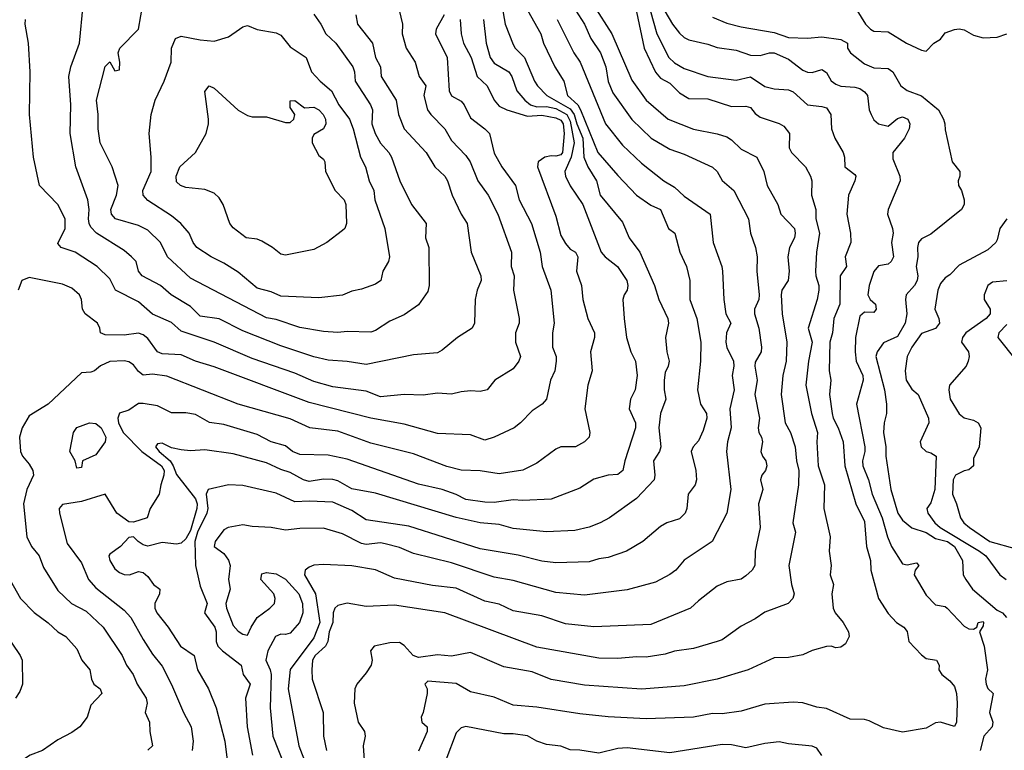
# Model space of a CAD drawing. Header units: metres. Extents: x -46681 to -43747, y -240911 to -237677.
# Tile 572 of 656: x -45773 to -45669, y -239337 to -239260. Entities that reach past the tile are written whole.
import ezdxf

# ---------------------------------------------------------------- set-up
doc = ezdxf.new("R2010")
doc.units = ezdxf.units.M
doc.layers.add('CONTOUR_INDEX', color=1, linetype='Continuous')
doc.layers.add('CONTOUR_INTER', color=3, linetype='Continuous')

msp = doc.modelspace()

# ---------------------------------------------------------------- linework, layer by layer
at = {"layer": 'CONTOUR_INDEX'}
for points, elevation in [([(-45705.1, -239258.35), (-45703.81, -239260.52), (-45703.1, -239261.46), (-45702.6, -239261.91), (-45702.1, -239262.15), (-45700.1, -239262.6), (-45699.1, -239262.97), (-45697.1, -239263.24), (-45695.6, -239263.76), (-45694.6, -239263.8), (-45693.6, -239263.53), (-45693.1, -239263.52), (-45691.6, -239264.21), (-45690.1, -239265.35), (-45689.6, -239265.57), (-45689.1, -239265.61), (-45688.1, -239265.3), (-45687.6, -239265.61), (-45687.1, -239266.47), (-45686.6, -239266.82), (-45686.1, -239267.04), (-45684.6, -239267.13), (-45684.1, -239267.28), (-45683.6, -239267.64), (-45683.28, -239268.02), (-45683.09, -239269.52), (-45682.88, -239270.02), (-45682.6, -239270.6), (-45682.1, -239271.02), (-45681.1, -239271.25), (-45680.1, -239270.44), (-45679.6, -239270.28), (-45679.01, -239270.52), (-45678.8, -239271.02), (-45678.9, -239271.52), (-45679.38, -239272.52), (-45680.61, -239274.02), (-45680.6, -239274.69), (-45679.87, -239276.52), (-45679.83, -239277.02), (-45681.1, -239280.04), (-45681.18, -239280.52), (-45680.64, -239282.02), (-45680.58, -239282.52), (-45680.73, -239283.52), (-45680.53, -239285.02), (-45680.79, -239285.52), (-45681.1, -239285.78), (-45682.1, -239285.98), (-45682.6, -239286.55), (-45683.1, -239288.02), (-45683.25, -239289.02), (-45682.99, -239289.52), (-45682.43, -239290.02), (-45682.35, -239290.52), (-45682.6, -239290.88), (-45683.6, -239290.84), (-45684.1, -239291.27), (-45684.53, -239293.52), (-45684.58, -239295.02), (-45684.48, -239296.02), (-45683.78, -239297.52), (-45683.74, -239298.02), (-45684.42, -239300.52), (-45683.55, -239305.02), (-45683.55, -239305.52), (-45683.81, -239306.52), (-45683.76, -239307.02), (-45683.17, -239308.52), (-45682.78, -239310.02), (-45681.73, -239312.52), (-45681.16, -239314.52), (-45680.73, -239315.52), (-45679.6, -239317.34), (-45679.1, -239317.46), (-45678.1, -239317.24), (-45677.87, -239317.52), (-45678.27, -239318.02), (-45678.36, -239318.52), (-45677.1, -239320.64), (-45676.1, -239321.66), (-45675.1, -239321.86), (-45674.88, -239322.02), (-45673.1, -239323.92), (-45672.6, -239324.2), (-45672.1, -239324.25), (-45671.76, -239324.02), (-45671.6, -239323.52), (-45671.1, -239323.43), (-45671.04, -239323.52), (-45671.1, -239323.89), (-45671.47, -239324.52), (-45670.97, -239326.02), (-45670.62, -239328.52), (-45670.84, -239329.52), (-45670.78, -239330.02), (-45670.6, -239330.48), (-45670.04, -239331.02), (-45670.43, -239333.02), (-45670.06, -239334.02), (-45670.13, -239334.52), (-45671.03, -239335.52), (-45671.42, -239337.02)], 115), ([(-45727.89, -239259.52), (-45728.73, -239261.02), (-45728.8, -239261.52), (-45727.55, -239264.02), (-45727.35, -239267.52), (-45727.1, -239268.06), (-45726.1, -239268.62), (-45725.78, -239269.02), (-45725.1, -239270.37), (-45723.58, -239271.52), (-45723.12, -239272.02), (-45722.6, -239274.1), (-45721.79, -239275.52), (-45720.35, -239277.52), (-45719.97, -239279.02), (-45718.69, -239281.52), (-45717.77, -239284.52), (-45717.56, -239286.02), (-45716.64, -239288.52), (-45716.3, -239292.02), (-45716.47, -239293.02), (-45716.45, -239294.52), (-45716.09, -239295.52), (-45716.08, -239296.02), (-45716.22, -239297.02), (-45716.68, -239298.02), (-45717.1, -239300.02), (-45717.54, -239300.52), (-45718.6, -239301.24), (-45719.83, -239302.52), (-45720.49, -239303.02), (-45722.6, -239304.03), (-45723.6, -239304.32), (-45725.1, -239303.77), (-45728.6, -239303.61), (-45732.1, -239302.65), (-45735.6, -239302), (-45742.1, -239300.35), (-45752.1, -239296.61), (-45754.1, -239296), (-45755.6, -239295.33), (-45757.6, -239295.24), (-45758.1, -239295.04), (-45759.1, -239293.63), (-45759.6, -239293.24), (-45760.1, -239293.07), (-45761.6, -239293.26), (-45763.6, -239293.23), (-45764.08, -239293.02), (-45764.15, -239292.52), (-45764.42, -239292.02), (-45765.72, -239291.02), (-45765.98, -239290.52), (-45766.09, -239289.52), (-45766.3, -239289.02), (-45767.1, -239288.32), (-45768.1, -239287.88), (-45771.6, -239287.2), (-45772.4, -239287.52), (-45772.77, -239288.52)], 125), ([(-45715.99, -239260.02), (-45714.23, -239263.52), (-45713.54, -239264.52), (-45710.88, -239271.02), (-45709.1, -239273.25), (-45707.1, -239275.15), (-45704.74, -239277.02), (-45703.6, -239277.69), (-45702.6, -239278.63), (-45699.85, -239280.52), (-45699.54, -239283.52), (-45698.63, -239286.02), (-45698.55, -239286.52), (-45698.43, -239289.52), (-45698.22, -239291.02), (-45697.66, -239292.02), (-45698.12, -239293.02), (-45698.2, -239294.02), (-45698.1, -239294.57), (-45697.41, -239296.02), (-45697.35, -239296.52), (-45697.53, -239297.52), (-45697.32, -239299.02), (-45697.77, -239301.02), (-45697.65, -239303.02), (-45698.03, -239304.52), (-45698.14, -239305.52), (-45697.67, -239309.52), (-45698.08, -239312.02), (-45699.65, -239315.02), (-45702.6, -239316.96), (-45703.48, -239318.02), (-45704.1, -239318.49), (-45705.6, -239319.3), (-45708.6, -239320.09), (-45713.1, -239320.64), (-45716.1, -239320.36), (-45720.6, -239319.1), (-45722.6, -239318.77), (-45727.1, -239317.25), (-45731.1, -239316.26), (-45732.6, -239315.63), (-45734.1, -239315.25), (-45734.6, -239315.15), (-45736.1, -239315.33), (-45736.6, -239315.22), (-45738.6, -239314.2), (-45740.6, -239313.61), (-45743.1, -239313.65), (-45744.6, -239313.82), (-45746.1, -239313.54), (-45748.1, -239313.44), (-45749.1, -239313.26), (-45750.63, -239313.52), (-45751.1, -239313.77), (-45752, -239315.02), (-45752.12, -239315.52), (-45751.1, -239316.27), (-45750.6, -239316.98), (-45750.42, -239317.52), (-45750.62, -239319.02), (-45750.42, -239320.02), (-45750.88, -239321.52), (-45750.81, -239322.02), (-45750.1, -239323.86), (-45749.6, -239324.46), (-45749.1, -239324.78), (-45748.6, -239324.88), (-45748.23, -239324.02), (-45747.59, -239323.02), (-45746.25, -239322.02), (-45745.77, -239321.52), (-45745.68, -239321.02), (-45745.84, -239320.52), (-45747.2, -239319.02), (-45747.1, -239318.41), (-45746.6, -239318.26), (-45745.6, -239318.42), (-45744.6, -239318.96), (-45743.18, -239320.52), (-45742.81, -239321.52), (-45742.77, -239322.52), (-45743.12, -239323.52), (-45744.1, -239324.65), (-45744.6, -239324.79), (-45745.1, -239324.78), (-45745.65, -239325.02), (-45746.45, -239326.52), (-45746.67, -239327.52), (-45746.21, -239328.52), (-45746.11, -239329.02), (-45746.21, -239332.52), (-45745.93, -239335.52), (-45744.74, -239338.52)], 120), ([(-45752.63, -239267.02), (-45752.1, -239267.26), (-45749.6, -239269.56), (-45748.6, -239270.12), (-45748.1, -239270.26), (-45746.6, -239270.26), (-45744.6, -239270.86), (-45744.1, -239270.86), (-45743.72, -239270.52), (-45743.6, -239270.02), (-45744.1, -239269.29), (-45744.1, -239268.6), (-45743.6, -239268.56), (-45742.6, -239269.31), (-45741.6, -239269.24), (-45741.1, -239269.52), (-45740.63, -239270.02), (-45740.4, -239270.52), (-45740.36, -239271.02), (-45740.6, -239271.52), (-45741.6, -239272.12), (-45741.79, -239272.52), (-45741.78, -239273.02), (-45741.1, -239274.34), (-45740.6, -239274.74), (-45740.46, -239275.02), (-45740.4, -239276.02), (-45739.38, -239278.02), (-45738.41, -239279.02), (-45738.24, -239279.52), (-45738.19, -239281.52), (-45738.36, -239282.02), (-45738.6, -239282.24), (-45740.24, -239283.52), (-45741.6, -239284.23), (-45744.6, -239284.84), (-45745.1, -239284.73), (-45745.96, -239284.02), (-45747.1, -239283.38), (-45747.6, -239283.15), (-45748.75, -239283.02), (-45750.1, -239281.98), (-45750.45, -239281.52), (-45751.18, -239279.52), (-45751.6, -239278.81), (-45752.1, -239278.3), (-45753.1, -239277.93), (-45755.1, -239277.73), (-45755.68, -239277.52), (-45756.1, -239277.13), (-45756.13, -239276.52), (-45755.74, -239275.52), (-45754.1, -239274.02), (-45752.96, -239272.02), (-45752.71, -239271.02), (-45752.73, -239270.52), (-45753.1, -239267.6), (-45752.63, -239267.02)], 130), ([(-45773.6, -239319.06), (-45772.52, -239321.02), (-45771.1, -239322.47), (-45769.6, -239323.57), (-45768.6, -239324.51), (-45767.74, -239325.02), (-45766.6, -239326.31), (-45766.07, -239327.52), (-45765.22, -239328.52), (-45765.05, -239329.52), (-45764.81, -239330.02), (-45764.12, -239330.52), (-45763.94, -239331.02), (-45765.1, -239332.23), (-45765.49, -239333.52), (-45766.28, -239334.52), (-45767.1, -239335.12), (-45768.6, -239335.88), (-45770.21, -239337.02), (-45771.51, -239337.52), (-45772.6, -239338.2), (-45773.1, -239338.62)], 125), ([(-45688.1, -239337.53), (-45688.6, -239336.79), (-45689.1, -239336.56), (-45691.6, -239336.33), (-45692.6, -239336.1), (-45694.1, -239336.27), (-45696.1, -239336.73), (-45697.6, -239336.41), (-45698.6, -239336.39), (-45704.1, -239337.26), (-45708.6, -239336.75), (-45709.6, -239336.82), (-45711.6, -239337.31), (-45713.6, -239336.99), (-45714.6, -239336.96), (-45715.6, -239336.57), (-45717.1, -239336.39), (-45718.1, -239336.03), (-45719.1, -239335.47), (-45720.6, -239335.27), (-45721.6, -239335.27), (-45725.6, -239334.5), (-45726.1, -239334.62), (-45726.6, -239335.15), (-45727.71, -239338.02)], 115)]:
    msp.add_lwpolyline(points, dxfattribs=dict(at, elevation=elevation))
at = {"layer": 'CONTOUR_INTER'}
for points, elevation in [([(-45737.2, -239259.52), (-45737.01, -239260.52), (-45735.45, -239262.52), (-45735.11, -239264.02), (-45734.59, -239265.02), (-45734.51, -239266.02), (-45732.93, -239268.52), (-45732.7, -239270.02), (-45732.08, -239271.52), (-45729.79, -239274.02), (-45728.86, -239275.52), (-45727.81, -239276.52), (-45727.52, -239277.02), (-45727.04, -239278.52), (-45726.09, -239280.52), (-45725.45, -239281.52), (-45725.02, -239284.52), (-45724.01, -239287.02), (-45724, -239287.52), (-45724.41, -239288.52), (-45724.61, -239289.52), (-45724.68, -239292.02), (-45724.94, -239292.52), (-45726.47, -239293.52), (-45728.1, -239294.86), (-45728.6, -239295.12), (-45731.1, -239295.35), (-45736.1, -239296.37), (-45738.1, -239296.03), (-45740.1, -239295.9), (-45741.6, -239295.55), (-45745.1, -239294.39), (-45749.1, -239292.81), (-45751.6, -239291.54), (-45753.6, -239291.25), (-45754.6, -239290.24), (-45756.66, -239289.02), (-45757.77, -239288.02), (-45759.71, -239287.02), (-45760.08, -239286.52), (-45760.35, -239285.52), (-45760.82, -239285.02), (-45761.6, -239284.36), (-45764.51, -239282.52), (-45765.1, -239281.91), (-45765.3, -239281.52), (-45765.36, -239281.02), (-45765.29, -239280.02), (-45765.42, -239279.02), (-45766.7, -239275.52), (-45767.29, -239272.02), (-45767.21, -239269.02), (-45767.43, -239266.02), (-45767.23, -239265.02), (-45766.32, -239262.52), (-45765.93, -239258.52)], 127), ([(-45741.6, -239259.46), (-45740.86, -239260.52), (-45740.36, -239261.52), (-45739.29, -239262.52), (-45737.51, -239265.02), (-45737.32, -239265.52), (-45737.25, -239266.52), (-45735.63, -239269.02), (-45735.43, -239269.52), (-45735.51, -239271.02), (-45735.16, -239272.02), (-45734.6, -239273.06), (-45733.72, -239274.02), (-45733.43, -239274.52), (-45732.57, -239277.02), (-45731.32, -239279.52), (-45729.78, -239281.52), (-45729.86, -239283.02), (-45729.49, -239284.02), (-45729.46, -239288.02), (-45729.6, -239288.67), (-45730.6, -239290.08), (-45732.1, -239291.14), (-45733.6, -239291.81), (-45735.1, -239292.78), (-45735.6, -239292.94), (-45738.1, -239292.87), (-45739.1, -239292.98), (-45740.6, -239292.88), (-45743.1, -239292.45), (-45745.6, -239291.63), (-45746.6, -239291.45), (-45754.6, -239287.27), (-45757.02, -239285.02), (-45757.77, -239283.52), (-45759.1, -239282.21), (-45760.1, -239281.73), (-45762.52, -239281.02), (-45762.95, -239280.52), (-45763, -239280.02), (-45762.41, -239278.52), (-45762.24, -239277.52), (-45762.88, -239275.52), (-45764.12, -239273.02), (-45764.33, -239271.52), (-45764.34, -239270.02), (-45764.52, -239268.52), (-45763.6, -239264.98), (-45763.1, -239264.48), (-45762.6, -239265.42), (-45762.1, -239265.33), (-45762.04, -239264.52), (-45762.22, -239263.52), (-45762.05, -239263.02), (-45760.08, -239261.02), (-45759.6, -239258.24)], 128), ([(-45721.79, -239258.52), (-45721.44, -239260.52), (-45720.6, -239262.66), (-45720.4, -239263.02), (-45719.43, -239264.02), (-45718.36, -239266.52), (-45718.03, -239267.02), (-45717.05, -239268.02), (-45714.6, -239269.42), (-45714.19, -239270.02), (-45713.91, -239271.02), (-45713.26, -239272.52), (-45713.16, -239274.52), (-45712.75, -239275.52), (-45711.84, -239277.02), (-45711.46, -239278.52), (-45709.1, -239281.37), (-45708.4, -239283.02), (-45707.26, -239284.52), (-45705.71, -239288.02), (-45705.25, -239289.52), (-45704.3, -239291.52), (-45704.26, -239292.02), (-45704.56, -239293.52), (-45704.42, -239295.02), (-45704.18, -239296.02), (-45704.27, -239296.52), (-45704.6, -239297.2), (-45704.71, -239298.02), (-45704.71, -239299.02), (-45704.52, -239300.02), (-45705.07, -239301.52), (-45705.25, -239303.02), (-45705.06, -239305.02), (-45705.2, -239305.52), (-45705.83, -239306.52), (-45705.68, -239308.02), (-45705.76, -239308.52), (-45707.6, -239310.48), (-45710.46, -239312.52), (-45711.44, -239313.02), (-45712.6, -239313.48), (-45714.1, -239313.83), (-45717.1, -239313.99), (-45720.6, -239313.62), (-45722.1, -239313.22), (-45724.1, -239313.04), (-45726.6, -239312.47), (-45735.1, -239309.9), (-45737.6, -239309.45), (-45739.1, -239308.62), (-45739.6, -239308.47), (-45740.6, -239308.44), (-45742.1, -239308.69), (-45742.69, -239308.52), (-45744.1, -239307.73), (-45745.1, -239307.41), (-45746.6, -239306.71), (-45750.1, -239305.78), (-45753.1, -239305.35), (-45754.6, -239305.46), (-45755.6, -239305.36), (-45756.6, -239305.12), (-45757.6, -239304.66), (-45758.1, -239304.7), (-45758.29, -239305.02), (-45757.91, -239305.52), (-45756.74, -239306.52), (-45756.42, -239307.02), (-45756.1, -239307.93), (-45754.07, -239310.52), (-45753.91, -239311.02), (-45753.96, -239311.52), (-45754.6, -239313.86), (-45755.1, -239314.72), (-45755.6, -239315.19), (-45756.1, -239315.3), (-45757.6, -239315.12), (-45759.1, -239315.48), (-45759.6, -239315.35), (-45760.13, -239315.02), (-45760.6, -239314.52), (-45761.1, -239314.57), (-45762, -239315.52), (-45763.1, -239316.34), (-45763.2, -239316.52), (-45763.11, -239317.02), (-45762.6, -239317.89), (-45762.1, -239318.28), (-45761.6, -239318.47), (-45761.03, -239318.52), (-45760.1, -239318.15), (-45759.6, -239318.28), (-45759.1, -239318.69), (-45758.52, -239319.52), (-45757.84, -239320.02), (-45757.86, -239320.52), (-45758.36, -239321.52), (-45758.36, -239322.02), (-45758.15, -239322.52), (-45756.98, -239324.02), (-45755.67, -239326.02), (-45754.21, -239327.02), (-45753.88, -239328.52), (-45752.71, -239330.52), (-45751.92, -239332.52), (-45751.01, -239336.02), (-45750.5, -239340.02)], 122), ([(-45712.14, -239258.52), (-45710.23, -239261.52), (-45708.1, -239266.41), (-45706.6, -239268.52), (-45704.29, -239270.52), (-45701.6, -239271.56), (-45699.1, -239272.07), (-45698.1, -239272.39), (-45697.6, -239272.7), (-45696.6, -239273.66), (-45694.95, -239274.52), (-45694.19, -239276.02), (-45693.83, -239277.52), (-45692.74, -239279.52), (-45692.39, -239280.52), (-45690.97, -239282.02), (-45690.88, -239282.52), (-45690.97, -239283.02), (-45691.48, -239284.02), (-45691.68, -239285.02), (-45691.54, -239286.52), (-45691.62, -239287.52), (-45692.29, -239288.52), (-45692.36, -239289.02), (-45692.27, -239291.02), (-45691.78, -239294.02), (-45691.84, -239296.02), (-45692.18, -239297.52), (-45692.37, -239299.52), (-45691.94, -239302.52), (-45691.38, -239303.52), (-45690.89, -239305.02), (-45690.75, -239306.52), (-45690.5, -239307.52), (-45690.54, -239309.02), (-45691.14, -239313.02), (-45690.87, -239314.02), (-45691.56, -239317.52), (-45691.28, -239319.52), (-45691.01, -239320.52), (-45691.13, -239321.02), (-45691.63, -239321.52), (-45694.1, -239322.43), (-45695.1, -239323.14), (-45696.6, -239323.91), (-45698.6, -239325.37), (-45699.1, -239325.55), (-45701.6, -239326.28), (-45703.6, -239326.56), (-45704.6, -239326.88), (-45706.6, -239327.2), (-45707.6, -239327.14), (-45709.6, -239327.34), (-45711.6, -239327.31), (-45718.1, -239326.13), (-45727.8, -239322.52), (-45733.1, -239321.7), (-45736.1, -239321.86), (-45738.1, -239321.5), (-45739.1, -239321.73), (-45739.4, -239322.02), (-45739.57, -239322.52), (-45739.63, -239323.52), (-45740.01, -239324.52), (-45740.14, -239325.52), (-45740.37, -239326.02), (-45741.46, -239327.02), (-45741.74, -239327.52), (-45741.84, -239328.52), (-45741.78, -239329.52), (-45740.62, -239333.02), (-45740.59, -239335.52), (-45740.28, -239337.02)], 118), ([(-45732.62, -239259.02), (-45732.27, -239260.52), (-45732.32, -239261.52), (-45731.89, -239263.02), (-45730.95, -239264.52), (-45730.51, -239266.02), (-45729.82, -239267.02), (-45730.02, -239268.02), (-45729.63, -239269.52), (-45729.3, -239270.02), (-45727.82, -239271.52), (-45727.1, -239272.76), (-45725.6, -239274.35), (-45725.15, -239275.02), (-45724.32, -239277.02), (-45723.25, -239278.52), (-45722.22, -239280.52), (-45720.78, -239284.52), (-45720.83, -239286.02), (-45720.49, -239287.02), (-45720.57, -239288.52), (-45719.99, -239291.52), (-45719.98, -239292.02), (-45720.38, -239293.02), (-45720.37, -239294.02), (-45719.85, -239295.52), (-45720.03, -239296.02), (-45720.6, -239296.8), (-45722.53, -239298.02), (-45723.36, -239299.02), (-45724.1, -239299.2), (-45725.1, -239299.14), (-45726.1, -239299.25), (-45727.1, -239299.5), (-45728.6, -239299.39), (-45730.1, -239299.58), (-45732.1, -239299.51), (-45734.6, -239299.75), (-45736.1, -239299.17), (-45739.6, -239298.72), (-45741.6, -239298.16), (-45743.6, -239297.27), (-45748.1, -239295.74), (-45752.1, -239294), (-45755.6, -239292.84), (-45756.6, -239291.92), (-45758.6, -239291.04), (-45760.1, -239289.77), (-45762.51, -239288.52), (-45763.1, -239287.32), (-45764.45, -239286.02), (-45766.76, -239284.52), (-45768.25, -239284.02), (-45768.6, -239283.6), (-45767.82, -239282.02), (-45767.82, -239281.02), (-45768.6, -239279.5), (-45770.52, -239277.52), (-45771.17, -239274.52), (-45771.58, -239270.02), (-45771.52, -239265.52), (-45771.68, -239262.52), (-45772.04, -239260.52), (-45771.98, -239260.02)], 126), ([(-45719.11, -239259.02), (-45717.69, -239261.52), (-45717.42, -239262.52), (-45716.21, -239265.02), (-45715.26, -239266.52), (-45714.89, -239268.02), (-45713.79, -239269.02), (-45713.51, -239269.52), (-45711.68, -239274.02), (-45709.6, -239276.46), (-45707.6, -239278.51), (-45706.1, -239279.56), (-45705.1, -239280.03), (-45704.23, -239282.02), (-45703.56, -239282.52), (-45703.05, -239284.52), (-45702.35, -239286.02), (-45701.99, -239287.52), (-45702.01, -239289.52), (-45701.27, -239291.52), (-45700.84, -239294.02), (-45700.88, -239296.02), (-45701.2, -239299.02), (-45700.86, -239300.52), (-45700.23, -239301.52), (-45700.2, -239302.02), (-45700.6, -239303.32), (-45701.1, -239304.4), (-45701.63, -239305.02), (-45701.84, -239305.52), (-45701.38, -239307.52), (-45701.28, -239308.52), (-45701.42, -239309.02), (-45702.18, -239310.02), (-45702.3, -239311.52), (-45702.48, -239312.02), (-45703.1, -239312.63), (-45704.42, -239313.02), (-45705.1, -239313.42), (-45706.94, -239315.02), (-45708.67, -239316.02), (-45710.6, -239316.7), (-45711.6, -239316.84), (-45712.6, -239317.16), (-45716.1, -239317.26), (-45717.6, -239317.07), (-45720.1, -239316.43), (-45724.1, -239315.76), (-45731.6, -239313.38), (-45736.1, -239312.72), (-45737.6, -239311.74), (-45739.6, -239310.87), (-45742.1, -239310.77), (-45743.6, -239310.84), (-45745.6, -239309.91), (-45749.1, -239309.1), (-45750.6, -239309.05), (-45752.76, -239309.52), (-45752.96, -239310.02), (-45752.8, -239311.52), (-45752.88, -239312.02), (-45753.86, -239314.02), (-45754.17, -239315.02), (-45754.08, -239317.52), (-45753.6, -239319.71), (-45752.86, -239321.52), (-45753.15, -239322.52), (-45752.03, -239324.02), (-45751.9, -239324.52), (-45751.89, -239325.52), (-45751.72, -239326.02), (-45751.25, -239326.52), (-45749.26, -239328.02), (-45749.05, -239329.02), (-45748.34, -239330.02), (-45748.81, -239331.52), (-45748.64, -239334.52), (-45748.06, -239337.52)], 121), ([(-45714.06, -239259.02), (-45713.08, -239260.52), (-45712.41, -239262.02), (-45711.42, -239263.52), (-45710.84, -239265.02), (-45710.6, -239266.56), (-45710.1, -239267.73), (-45708.1, -239270.54), (-45706.08, -239272.52), (-45704.1, -239273.67), (-45702.6, -239274.19), (-45699.6, -239275.58), (-45699.13, -239276.02), (-45698.6, -239276.97), (-45697.35, -239278.02), (-45695.82, -239281.02), (-45695.59, -239282.52), (-45695.06, -239284.02), (-45694.89, -239285.02), (-45694.94, -239286.52), (-45694.7, -239289.02), (-45694.73, -239289.52), (-45695.17, -239290.52), (-45695.18, -239291.02), (-45694.71, -239292.52), (-45694.44, -239294.52), (-45694.47, -239295.02), (-45695.1, -239296.13), (-45695.14, -239296.52), (-45694.9, -239298.02), (-45695.16, -239299.52), (-45694.67, -239302.02), (-45694.8, -239303.02), (-45694.74, -239303.52), (-45694.43, -239304.02), (-45694.35, -239304.52), (-45694.51, -239305.52), (-45694.34, -239306.02), (-45693.99, -239306.52), (-45693.9, -239307.02), (-45694.03, -239307.52), (-45694.41, -239308.02), (-45694.56, -239308.52), (-45694.31, -239309.52), (-45694.76, -239311.02), (-45694.6, -239313.52), (-45695.1, -239316.02), (-45695.14, -239317.52), (-45695.42, -239318.02), (-45696.1, -239318.63), (-45696.6, -239318.96), (-45698.1, -239319.26), (-45699.1, -239319.72), (-45701.1, -239321.25), (-45701.92, -239322.02), (-45706.1, -239323.74), (-45712.1, -239323.99), (-45715.1, -239323.66), (-45717.6, -239322.84), (-45720.6, -239322.29), (-45722.1, -239321.62), (-45723.6, -239321.29), (-45726.6, -239319.93), (-45729.1, -239319.64), (-45733.1, -239318.87), (-45735.1, -239317.99), (-45737.6, -239317.57), (-45740.6, -239317.41), (-45741.6, -239317.49), (-45742.1, -239317.71), (-45742.53, -239318.02), (-45742.61, -239318.52), (-45741.44, -239320.52), (-45740.98, -239323.52), (-45741.6, -239325.15), (-45744.1, -239328.47), (-45744.33, -239330.52), (-45743.18, -239336.52), (-45742.41, -239338.52)], 119), ([(-45707.6, -239259.2), (-45706.82, -239263.02), (-45705.6, -239265.57), (-45705.1, -239266.2), (-45704.1, -239266.71), (-45703.1, -239267.74), (-45702.1, -239268.35), (-45700.1, -239268.39), (-45697.6, -239269.19), (-45696.1, -239269.15), (-45695.6, -239269.27), (-45695.1, -239269.92), (-45694.6, -239270.31), (-45692.6, -239270.97), (-45692.1, -239271.26), (-45691.48, -239272.02), (-45691.53, -239273.52), (-45691.28, -239274.02), (-45689.8, -239275.52), (-45689.27, -239276.52), (-45689.13, -239277.02), (-45689.19, -239278.52), (-45688.72, -239280.02), (-45688.71, -239281.02), (-45688.34, -239282.52), (-45688.66, -239284.52), (-45688.75, -239286.52), (-45688.73, -239287.02), (-45688.4, -239288.02), (-45688.4, -239288.52), (-45688.59, -239289.52), (-45689.51, -239292.52), (-45689.09, -239294.02), (-45689.48, -239296.02), (-45689.76, -239298.52), (-45689.19, -239301.52), (-45688.55, -239303.52), (-45688.62, -239304.52), (-45688.47, -239307.02), (-45687.8, -239309.02), (-45687.89, -239311.52), (-45687.2, -239314.52), (-45687.3, -239316.02), (-45687.12, -239317.52), (-45687.22, -239318.52), (-45686.87, -239319.52), (-45687.03, -239320.52), (-45686.88, -239322.02), (-45686.69, -239322.52), (-45685.83, -239323.52), (-45685.27, -239324.52), (-45685.21, -239325.02), (-45685.6, -239325.79), (-45686.1, -239326.12), (-45686.6, -239326.2), (-45687.1, -239326.04), (-45687.6, -239326.08), (-45689.1, -239326.47), (-45690.1, -239326.94), (-45691.6, -239327.23), (-45693.1, -239327.26), (-45695.85, -239328.52), (-45699.1, -239329.52), (-45702.6, -239330.2), (-45707.1, -239330.55), (-45713.1, -239330.13), (-45716.6, -239329.53), (-45718.6, -239328.75), (-45721.6, -239328.21), (-45725.1, -239326.71), (-45727.1, -239327.07), (-45728.6, -239326.93), (-45730.6, -239327.23), (-45731.15, -239327.02), (-45732.1, -239325.96), (-45732.6, -239325.64), (-45733.6, -239325.68), (-45735.25, -239326.02), (-45735.64, -239326.52), (-45735.48, -239327.52), (-45735.58, -239328.02), (-45736.1, -239328.85), (-45737.09, -239330.02), (-45737.28, -239330.52), (-45737.36, -239332.02), (-45736.93, -239334.02), (-45736.29, -239335.02), (-45736.21, -239335.52), (-45736.41, -239336.52), (-45736.31, -239338.02)], 117), ([(-45706.17, -239259.02), (-45705.48, -239261.52), (-45704.2, -239264.02), (-45703.6, -239264.58), (-45702.6, -239265.18), (-45700.1, -239266.01), (-45697.1, -239266.42), (-45695.6, -239266.07), (-45694.1, -239267.08), (-45693.1, -239267.33), (-45691.6, -239267.43), (-45691.1, -239267.64), (-45689.6, -239269.01), (-45688.1, -239269.17), (-45687.6, -239269.33), (-45687.14, -239270.02), (-45687.06, -239271.52), (-45686.73, -239272.52), (-45685.84, -239274.02), (-45685.69, -239274.52), (-45685.66, -239275.52), (-45684.6, -239276.33), (-45684.52, -239276.52), (-45684.6, -239277.02), (-45685.28, -239278.52), (-45685.46, -239280.52), (-45685.05, -239282.52), (-45685.02, -239283.52), (-45685.64, -239285.02), (-45685.49, -239286.02), (-45686.16, -239287.02), (-45686.2, -239290.02), (-45686.84, -239291.52), (-45686.97, -239293.02), (-45687.23, -239294.02), (-45687.32, -239297.02), (-45687.15, -239298.02), (-45687.28, -239299.52), (-45687.01, -239301.52), (-45686.91, -239302.02), (-45686.38, -239303.02), (-45685.85, -239304.52), (-45685.65, -239307.02), (-45684.5, -239311.02), (-45683.6, -239312.88), (-45683.38, -239315.52), (-45682.96, -239317.02), (-45682.92, -239318.02), (-45682.11, -239321.02), (-45681.1, -239322.58), (-45680.21, -239323.52), (-45679.44, -239324.02), (-45679.1, -239324.47), (-45678.91, -239325.52), (-45677.6, -239326.95), (-45677.1, -239327.32), (-45676.01, -239327.52), (-45675.71, -239328.02), (-45675.76, -239328.52), (-45675.46, -239329.02), (-45674.6, -239329.68), (-45674.1, -239330.26), (-45673.88, -239331.02), (-45673.82, -239332.02), (-45673.89, -239334.02), (-45674.1, -239334.49), (-45675.6, -239334.05), (-45676.1, -239334.11), (-45677.1, -239334.66), (-45679.6, -239335.09), (-45681.6, -239334.64), (-45683.1, -239333.88), (-45683.6, -239333.75), (-45685.1, -239333.73), (-45687.6, -239332.59), (-45688.6, -239332.45), (-45690.1, -239332.01), (-45691.1, -239331.92), (-45694.1, -239332.14), (-45696.6, -239332.88), (-45698.6, -239333.14), (-45699.6, -239333.13), (-45701.6, -239333.51), (-45706.6, -239333.69), (-45710.6, -239333.48), (-45713.6, -239333.15), (-45718.1, -239332.44), (-45720.6, -239332.24), (-45722.6, -239331.4), (-45725.1, -239330.85), (-45726.6, -239329.97), (-45729.6, -239329.73), (-45729.92, -239330.02), (-45729.69, -239330.52), (-45729.67, -239331.02), (-45730.08, -239333.02), (-45730.29, -239333.52), (-45730.25, -239334.02), (-45729.69, -239334.52), (-45729.66, -239335.02), (-45730.6, -239337.09)], 116), ([(-45684.39, -239259.02), (-45683.48, -239260.52), (-45682.97, -239261.02), (-45682.6, -239261.24), (-45681.1, -239261.32), (-45679.16, -239262.52), (-45677.6, -239263.26), (-45677.1, -239263.36), (-45676.3, -239262.52), (-45675.6, -239262.09), (-45675.1, -239261.41), (-45674.1, -239261.06), (-45673.6, -239261), (-45673.1, -239261.11), (-45672.1, -239261.68), (-45671.1, -239261.96), (-45669.6, -239261.88), (-45668.6, -239261.51)], 113), ([(-45726.21, -239260.02), (-45726.09, -239261.52), (-45725.85, -239262.52), (-45725.02, -239264.02), (-45724.39, -239266.02), (-45723.35, -239267.02), (-45722.6, -239268.53), (-45722.1, -239269.13), (-45721.28, -239269.52), (-45719.1, -239270.19), (-45717.6, -239270.11), (-45716.1, -239270.37), (-45715.6, -239270.61), (-45715.36, -239271.02), (-45715.22, -239272.02), (-45715.43, -239274.02), (-45715.6, -239274.27), (-45716.1, -239274.42), (-45716.6, -239274.37), (-45717.29, -239274.52), (-45717.97, -239275.02), (-45718.06, -239275.52), (-45716.1, -239280.73), (-45715.6, -239282.77), (-45715.1, -239283.61), (-45714.6, -239284.22), (-45714.06, -239284.52), (-45713.79, -239285.02), (-45713.94, -239286.52), (-45713.4, -239288.02), (-45713.26, -239289.52), (-45712.74, -239291.52), (-45712.04, -239293.02), (-45712.03, -239293.52), (-45712.47, -239295.02), (-45712.29, -239297.02), (-45712.75, -239298.52), (-45713.05, -239301.02), (-45712.54, -239303.52), (-45712.61, -239304.02), (-45713.11, -239304.52), (-45714.04, -239305.02), (-45715.6, -239305.02), (-45716.1, -239305.26), (-45718.1, -239306.74), (-45719.6, -239307.48), (-45722.1, -239307.88), (-45724.1, -239307.55), (-45726.1, -239307.48), (-45727.6, -239307.12), (-45731.1, -239305.77), (-45735.6, -239304.65), (-45739.1, -239303.39), (-45742.02, -239303.02), (-45744.1, -239302.08), (-45749.6, -239300.55), (-45757.1, -239297.59), (-45758.6, -239297.37), (-45759.6, -239297.47), (-45760.1, -239297.1), (-45760.6, -239296.41), (-45761.1, -239296.09), (-45761.6, -239295.98), (-45763.1, -239296.04), (-45764.1, -239296.49), (-45764.73, -239297.02), (-45765.1, -239297.16), (-45766.1, -239297.22), (-45769.6, -239300.54), (-45771.6, -239301.76), (-45772.35, -239303.02), (-45772.62, -239304.02), (-45772.52, -239305.52), (-45772.33, -239306.02), (-45771.6, -239306.84), (-45771.21, -239307.52), (-45771.14, -239308.02), (-45771.87, -239309.52), (-45772.19, -239311.02), (-45771.86, -239314.52), (-45771.35, -239315.52), (-45770.56, -239316.52), (-45770.1, -239317.74), (-45768.6, -239320.17), (-45767.15, -239321.52), (-45765.6, -239322.33), (-45763.82, -239324.02), (-45761.82, -239327.02), (-45761.37, -239328.02), (-45760.65, -239329.02), (-45760.24, -239330.02), (-45759.28, -239331.52), (-45759.18, -239332.02), (-45759.37, -239333.02), (-45758.93, -239334.02), (-45758.9, -239335.02), (-45758.63, -239336.52), (-45759.1, -239337)], 124), ([(-45723.75, -239260.02), (-45723.44, -239262.52), (-45723.03, -239264.02), (-45722.6, -239264.63), (-45721.07, -239265.52), (-45720.76, -239266.02), (-45720.24, -239267.52), (-45719.38, -239268.52), (-45718.78, -239269.02), (-45718.1, -239269.2), (-45717.1, -239269.19), (-45716.1, -239269.38), (-45714.94, -239270.02), (-45714.6, -239270.74), (-45714.2, -239273.02), (-45714.49, -239274.52), (-45715.15, -239276.02), (-45715.09, -239276.52), (-45714.6, -239277.53), (-45713.28, -239279.52), (-45711.34, -239284.52), (-45710.9, -239285.02), (-45709.61, -239286.02), (-45708.63, -239287.52), (-45708.53, -239288.02), (-45708.59, -239288.52), (-45708.92, -239289.02), (-45709.07, -239289.52), (-45708.91, -239291.52), (-45708.66, -239293.52), (-45708.23, -239295.02), (-45707.73, -239296.02), (-45707.56, -239297.52), (-45707.77, -239299.02), (-45708.25, -239300.02), (-45708.4, -239301.02), (-45707.72, -239302.52), (-45707.72, -239303.02), (-45708.85, -239306.52), (-45709.06, -239307.52), (-45709.6, -239307.96), (-45710.6, -239308.03), (-45712.1, -239308.44), (-45713.6, -239309.4), (-45716.6, -239310.53), (-45719.6, -239310.68), (-45720.6, -239310.62), (-45722.6, -239310.89), (-45723.6, -239310.85), (-45725.6, -239310.57), (-45726.6, -239310.05), (-45728.1, -239309.54), (-45730.6, -239308.98), (-45738.1, -239306.32), (-45740.1, -239305.91), (-45743.1, -239305.83), (-45743.86, -239305.52), (-45744.6, -239304.93), (-45746.1, -239304.5), (-45747.6, -239303.75), (-45751.1, -239302.67), (-45752.6, -239302.48), (-45754.1, -239301.63), (-45755.1, -239301.45), (-45756.6, -239301.44), (-45758.1, -239300.72), (-45759.6, -239300.46), (-45760.1, -239300.46), (-45761.1, -239301.16), (-45762.1, -239301.5), (-45762.27, -239302.02), (-45762.2, -239302.52), (-45761.7, -239303.52), (-45759.73, -239305.52), (-45757.67, -239307.02), (-45757.4, -239307.52), (-45757.41, -239308.02), (-45757.75, -239309.02), (-45757.91, -239310.02), (-45758.87, -239311.52), (-45759.17, -239312.52), (-45760.6, -239312.96), (-45761.1, -239312.92), (-45762.38, -239312.02), (-45763.6, -239310.01), (-45766.1, -239310.78), (-45768.1, -239311.1), (-45768.45, -239311.52), (-45768.42, -239312.02), (-45767.6, -239315.21), (-45766.1, -239317.25), (-45765.36, -239319.02), (-45764.6, -239319.87), (-45761.6, -239322.22), (-45760.88, -239323.02), (-45759.6, -239325.34), (-45758.6, -239326.88), (-45757.6, -239328.12), (-45756.6, -239330.07), (-45755.36, -239333.02), (-45754.55, -239334.52), (-45754.33, -239336.02), (-45754.43, -239337.02)], 123), ([(-45699.6, -239259.78), (-45698.1, -239260.4), (-45696.6, -239260.78), (-45693.1, -239261.38), (-45691.6, -239261.92), (-45689.6, -239261.98), (-45688.1, -239261.85), (-45686.1, -239262.11), (-45685.38, -239262.52), (-45685.39, -239263.02), (-45685.07, -239263.52), (-45683.6, -239264.68), (-45682.6, -239265.1), (-45681.1, -239265.17), (-45680.6, -239265.54), (-45679.76, -239267.02), (-45679.1, -239267.5), (-45677.6, -239268.05), (-45675.81, -239269.52), (-45675.26, -239270.52), (-45675.12, -239271.02), (-45675.1, -239271.64), (-45674.34, -239275.02), (-45673.55, -239276.02), (-45673.53, -239276.52), (-45673.73, -239277.02), (-45673.69, -239277.52), (-45673.38, -239278.02), (-45673.08, -239279.02), (-45673.1, -239279.52), (-45673.38, -239280.02), (-45676.6, -239282.62), (-45677.6, -239283.12), (-45677.9, -239283.52), (-45678.01, -239284.02), (-45677.96, -239285.02), (-45678.16, -239286.02), (-45677.97, -239287.02), (-45678.03, -239287.52), (-45678.31, -239288.02), (-45679.2, -239289.02), (-45679.27, -239289.52), (-45679.12, -239291.02), (-45679.3, -239292.02), (-45680.1, -239293.4), (-45681.6, -239294.09), (-45682.26, -239295.02), (-45682.38, -239295.52), (-45681.47, -239299.02), (-45681.27, -239300.52), (-45681.27, -239301.52), (-45681.52, -239302.52), (-45681.59, -239303.52), (-45681.33, -239305.02), (-45681.34, -239306.02), (-45680.81, -239309.52), (-45680.07, -239312.02), (-45679.6, -239312.76), (-45678.6, -239313.57), (-45677.1, -239314.06), (-45676.1, -239314.68), (-45674.86, -239315.02), (-45674.1, -239315.52), (-45673.27, -239317.02), (-45673.2, -239318.52), (-45672.93, -239319.02), (-45672.2, -239320.02), (-45669.6, -239322.23), (-45669.06, -239322.52), (-45668.62, -239323.02)], 114), ([(-45749.45, -239261.02), (-45749.1, -239260.78), (-45748.6, -239260.65), (-45747.6, -239261.08), (-45745.6, -239261.41), (-45745.1, -239261.68), (-45744.1, -239262.91), (-45742.43, -239264.02), (-45741.87, -239265.52), (-45740.94, -239266.52), (-45739.76, -239267.52), (-45738.97, -239269.02), (-45737.87, -239270.52), (-45737.47, -239271.52), (-45736.71, -239274.52), (-45736.18, -239275.52), (-45735.78, -239277.02), (-45735.29, -239278.02), (-45735.2, -239279.02), (-45734.15, -239282.02), (-45733.64, -239285.02), (-45733.73, -239285.52), (-45734.35, -239286.52), (-45734.54, -239287.52), (-45735.1, -239287.9), (-45736.6, -239288.43), (-45737.6, -239288.63), (-45738.6, -239289.05), (-45741.1, -239289.34), (-45745.1, -239289.15), (-45746.1, -239288.69), (-45747.6, -239288.33), (-45749.6, -239286.62), (-45751.1, -239285.69), (-45752.45, -239285.02), (-45753.95, -239284.02), (-45754.32, -239283.52), (-45754.74, -239282.52), (-45755.63, -239281.52), (-45756.6, -239280.69), (-45759.1, -239279.09), (-45759.6, -239278.52), (-45759.64, -239278.02), (-45758.77, -239276.02), (-45758.75, -239274.52), (-45758.96, -239272.02), (-45758.75, -239270.02), (-45758.32, -239268.52), (-45757.38, -239266.52), (-45756.66, -239264.52), (-45756.6, -239263.02), (-45756.19, -239262.02), (-45755.6, -239261.77), (-45753.6, -239262.17), (-45752.1, -239262.31), (-45750.6, -239261.86), (-45749.45, -239261.02)], 129), ([(-45668.59, -239281.02), (-45669.33, -239282.02), (-45669.6, -239283.23), (-45669.75, -239283.52), (-45670.6, -239284.29), (-45673.6, -239285.89), (-45674.6, -239286.93), (-45675.1, -239287.22), (-45675.6, -239287.82), (-45675.85, -239288.52), (-45676.19, -239290.52), (-45675.77, -239291.52), (-45675.69, -239292.02), (-45676.1, -239292.57), (-45677.6, -239293.11), (-45678.61, -239294.52), (-45679.09, -239295.52), (-45679.3, -239297.02), (-45679.21, -239298.02), (-45678.6, -239298.97), (-45677.93, -239299.52), (-45676.86, -239302.02), (-45676.82, -239302.52), (-45677.74, -239304.52), (-45677.62, -239305.02), (-45677.1, -239305.52), (-45676.6, -239305.65), (-45676.04, -239306.02), (-45676.18, -239309.52), (-45676.6, -239310.92), (-45677.02, -239311.52), (-45676.93, -239312.02), (-45676.18, -239313.02), (-45675.61, -239313.52), (-45671.47, -239316.02), (-45670.82, -239316.52), (-45669.32, -239318.52), (-45668.66, -239319.02)], 113), ([(-45668.6, -239287.54), (-45670.1, -239287.68), (-45670.6, -239288.03), (-45670.99, -239289.02), (-45670.97, -239289.52), (-45670.36, -239290.52), (-45670.35, -239291.02), (-45670.77, -239291.52), (-45672.91, -239293.02), (-45673.28, -239293.52), (-45673.38, -239294.02), (-45672.63, -239295.02), (-45672.56, -239295.52), (-45672.66, -239296.02), (-45672.89, -239296.52), (-45674.62, -239298.52), (-45674.69, -239299.02), (-45674.55, -239300.02), (-45673.6, -239301.57), (-45673.1, -239301.97), (-45672.1, -239302.23), (-45671.6, -239302.5), (-45671.34, -239303.02), (-45671.51, -239305.02), (-45672.1, -239306.26), (-45672.11, -239307.02), (-45672.6, -239307.47), (-45673.1, -239307.56), (-45674.01, -239308.02), (-45674.26, -239308.52), (-45674.32, -239310.02), (-45673.88, -239311.02), (-45673.48, -239312.52), (-45673.12, -239313.02), (-45672.51, -239313.52), (-45670.39, -239315.02), (-45667.6, -239315.78)], 112), ([(-45668.6, -239292.13), (-45669.42, -239293.02), (-45669.54, -239293.52), (-45667.6, -239295.93)], 111), ([(-45765.24, -239302.52), (-45764.6, -239302.59), (-45764.04, -239303.02), (-45763.53, -239304.02), (-45763.6, -239304.52), (-45764.6, -239305.89), (-45765.99, -239306.52), (-45766.1, -239307.22), (-45766.6, -239307.28), (-45766.76, -239306.52), (-45767.31, -239305.52), (-45766.93, -239303.52), (-45766.6, -239302.98), (-45765.24, -239302.52)], 124), ([(-45774.23, -239324.52), (-45772.57, -239327.02), (-45772.36, -239327.52), (-45772.31, -239330.02), (-45772.6, -239330.8), (-45773.04, -239331.52)], 126)]:
    msp.add_lwpolyline(points, dxfattribs=dict(at, elevation=elevation))

doc.saveas('drawing.dxf')
